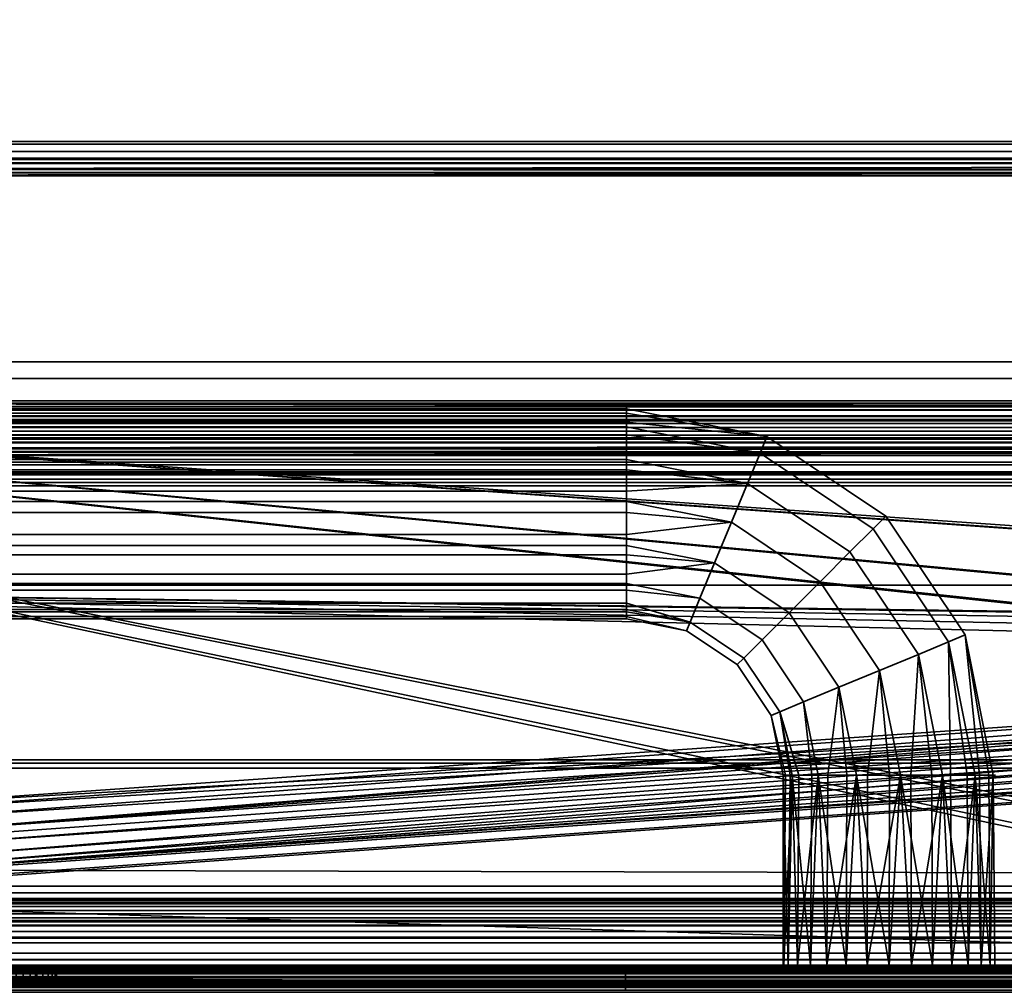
# Model space of a CAD drawing. Header units: millimetres. Extents: x -503 to 6703, y -110 to 249.
# Tile 420 of 656: x 1238 to 1326, y 15 to 102. Entities that reach past the tile are written whole.
import ezdxf

# ---------------------------------------------------------------- set-up
doc = ezdxf.new("R2010")
doc.units = ezdxf.units.MM
doc.layers.add('151', color=7, linetype='Continuous', true_color=0xffffff)

# ---------------------------------------------------------------- blocks, each defined once
blk = doc.blocks.new('UG_SURFACE_002')
at = {"layer": '151', "color": 252, "linetype": 'Continuous', "lineweight": 35}
for points in [[(2052.5, -9.3, 2212.25), (2052.5, 230.4, 2212.25), (947.5, 230.4, 2212.25), (947.5, -9.3, 2212.25)], [(1097.5, -9.3, 2062.25), (1097.5, 230.4, 2062.25), (1902.5, 230.4, 2062.25), (1902.5, -9.3, 2062.25)]]:
    blk.add_3dface(points, dxfattribs=at)
blk = doc.blocks.new('UG_SURFACE_113')
at = {"layer": '151', "color": 35, "linetype": 'Continuous', "lineweight": 35}
for points in [[(1292.5, 66.792, 1102.025), (1292.5, 66.393, 1101.128), (1219.5, 66.393, 1101.128), (1219.5, 66.792, 1102.025)], [(1292.5, 66.792, 1105.975), (1292.5, 66.792, 1104.993), (1219.5, 66.792, 1104.993), (1219.5, 66.792, 1105.975)], [(1219.5, 66.792, 1105.975), (1219.5, 65.585, 1108.687), (1292.5, 65.585, 1108.687), (1292.5, 66.792, 1105.975)], [(1219.5, 66.792, 1102.025), (1219.5, 66.792, 1104.993), (1292.5, 66.792, 1104.993), (1292.5, 66.792, 1102.025)], [(1219.5, 65.186, 1098.416), (1219.5, 66.393, 1101.128), (1292.5, 66.393, 1101.128), (1292.5, 65.186, 1098.416)], [(1305.049, 64.296, 1105.975), (1292.5, 66.792, 1105.975), (1292.5, 65.585, 1108.687)], [(1305.049, 64.296, 1105.975), (1305.049, 64.296, 1102.025), (1292.5, 66.792, 1102.025), (1292.5, 66.792, 1104.993)], [(1292.5, 66.393, 1101.128), (1292.5, 66.792, 1102.025), (1305.049, 64.296, 1102.025)], [(1292.5, 66.792, 1104.993), (1292.5, 66.792, 1105.975), (1305.049, 64.296, 1105.975)], [(1305.049, 64.296, 1102.025), (1304.434, 62.812, 1098.416), (1292.5, 65.186, 1098.416), (1292.5, 66.393, 1101.128)], [(1292.5, 65.186, 1109.584), (1292.5, 65.585, 1108.687), (1219.5, 65.585, 1108.687), (1219.5, 65.186, 1109.584)], [(1292.5, 65.585, 1108.687), (1292.5, 65.186, 1109.584), (1304.434, 62.812, 1109.584), (1305.049, 64.296, 1105.975)], [(1292.5, 65.186, 1098.416), (1292.5, 64.456, 1097.759), (1219.5, 64.456, 1097.759), (1219.5, 65.186, 1098.416)], [(1219.5, 65.186, 1109.584), (1219.5, 62.98, 1111.57), (1292.5, 62.98, 1111.57), (1292.5, 65.186, 1109.584)], [(1219.5, 62.25, 1095.773), (1219.5, 64.456, 1097.759), (1292.5, 64.456, 1097.759), (1292.5, 62.25, 1095.773)], [(1304.434, 62.812, 1109.584), (1292.5, 65.186, 1109.584), (1292.5, 62.98, 1111.57)], [(1292.5, 64.456, 1097.759), (1292.5, 65.186, 1098.416), (1304.434, 62.812, 1098.416)], [(1304.434, 62.812, 1098.416), (1303.311, 60.1, 1095.773), (1292.5, 62.25, 1095.773), (1292.5, 64.456, 1097.759)], [(1314.552, 56.052, 1098.416), (1304.434, 62.812, 1098.416), (1305.049, 64.296, 1102.025), (1315.688, 57.188, 1102.025)], [(1315.688, 57.188, 1105.975), (1305.049, 64.296, 1105.975), (1304.434, 62.812, 1109.584), (1314.552, 56.052, 1109.584)], [(1315.688, 57.188, 1102.025), (1305.049, 64.296, 1102.025), (1305.049, 64.296, 1105.975), (1315.688, 57.188, 1105.975)], [(1292.5, 62.25, 1112.227), (1292.5, 62.98, 1111.57), (1219.5, 62.98, 1111.57), (1219.5, 62.25, 1112.227)], [(1292.5, 62.98, 1111.57), (1292.5, 62.25, 1112.227), (1303.311, 60.1, 1112.227), (1304.434, 62.812, 1109.584)], [(1312.476, 53.976, 1095.773), (1303.311, 60.1, 1095.773), (1304.434, 62.812, 1098.416), (1314.552, 56.052, 1098.416)], [(1314.552, 56.052, 1109.584), (1304.434, 62.812, 1109.584), (1303.311, 60.1, 1112.227), (1312.476, 53.976, 1112.227)], [(1292.5, 62.25, 1095.773), (1292.5, 61.316, 1095.469), (1219.5, 61.316, 1095.469), (1219.5, 62.25, 1095.773)], [(1219.5, 62.25, 1112.227), (1219.5, 59.427, 1113.145), (1292.5, 59.427, 1113.145), (1292.5, 62.25, 1112.227)], [(1303.311, 60.1, 1112.227), (1292.5, 62.25, 1112.227), (1292.5, 59.427, 1113.145)], [(1292.5, 61.316, 1095.469), (1292.5, 62.25, 1095.773), (1303.311, 60.1, 1095.773)], [(1219.5, 58.493, 1094.552), (1219.5, 61.316, 1095.469), (1292.5, 61.316, 1095.469), (1292.5, 58.493, 1094.552)], [(1303.311, 60.1, 1095.773), (1301.873, 56.629, 1094.552), (1292.5, 58.493, 1094.552), (1292.5, 61.316, 1095.469)], [(1292.5, 59.427, 1113.145), (1292.5, 58.493, 1113.448), (1301.873, 56.629, 1113.448), (1303.311, 60.1, 1112.227)], [(1309.819, 51.319, 1094.552), (1301.873, 56.629, 1094.552), (1303.311, 60.1, 1095.773), (1312.476, 53.976, 1095.773)], [(1312.476, 53.976, 1112.227), (1303.311, 60.1, 1112.227), (1301.873, 56.629, 1113.448), (1309.819, 51.319, 1113.448)], [(1292.5, 58.493, 1113.448), (1292.5, 59.427, 1113.145), (1219.5, 59.427, 1113.145), (1219.5, 58.493, 1113.448)], [(1292.5, 58.493, 1094.552), (1292.5, 57.516, 1094.655), (1219.5, 57.516, 1094.655), (1219.5, 58.493, 1094.552)], [(1219.5, 58.493, 1113.448), (1219.5, 55.541, 1113.138), (1292.5, 55.541, 1113.138), (1292.5, 58.493, 1113.448)], [(1301.873, 56.629, 1113.448), (1292.5, 58.493, 1113.448), (1292.5, 55.541, 1113.138)], [(1292.5, 57.516, 1094.655), (1292.5, 58.493, 1094.552), (1301.873, 56.629, 1094.552)], [(1219.5, 54.564, 1094.965), (1219.5, 57.516, 1094.655), (1292.5, 57.516, 1094.655), (1292.5, 54.564, 1094.965)], [(1301.873, 56.629, 1094.552), (1300.37, 52.999, 1094.965), (1292.5, 54.564, 1094.965), (1292.5, 57.516, 1094.655)], [(1292.5, 55.541, 1113.138), (1292.5, 54.564, 1113.035), (1300.37, 52.999, 1113.035), (1301.873, 56.629, 1113.448)], [(1307.041, 48.541, 1094.965), (1300.37, 52.999, 1094.965), (1301.873, 56.629, 1094.552), (1309.819, 51.319, 1094.552)], [(1309.819, 51.319, 1113.448), (1301.873, 56.629, 1113.448), (1300.37, 52.999, 1113.035), (1307.041, 48.541, 1113.035)], [(1321.312, 45.934, 1098.416), (1314.552, 56.052, 1098.416), (1315.688, 57.188, 1102.025), (1322.796, 46.549, 1102.025)], [(1322.796, 46.549, 1105.975), (1315.688, 57.188, 1105.975), (1314.552, 56.052, 1109.584), (1321.312, 45.934, 1109.584)], [(1322.796, 46.549, 1102.025), (1315.688, 57.188, 1102.025), (1315.688, 57.188, 1105.975), (1322.796, 46.549, 1105.975)], [(1292.5, 54.564, 1113.035), (1292.5, 55.541, 1113.138), (1219.5, 55.541, 1113.138), (1219.5, 54.564, 1113.035)], [(1318.6, 44.811, 1095.773), (1312.476, 53.976, 1095.773), (1314.552, 56.052, 1098.416), (1321.312, 45.934, 1098.416)], [(1321.312, 45.934, 1109.584), (1314.552, 56.052, 1109.584), (1312.476, 53.976, 1112.227), (1318.6, 44.811, 1112.227)], [(1219.5, 54.564, 1113.035), (1219.5, 51.994, 1111.551), (1292.5, 51.994, 1111.551), (1292.5, 54.564, 1113.035)], [(1292.5, 54.564, 1094.965), (1292.5, 53.714, 1095.456), (1219.5, 53.714, 1095.456), (1219.5, 54.564, 1094.965)], [(1300.37, 52.999, 1113.035), (1292.5, 54.564, 1113.035), (1292.5, 51.994, 1111.551)], [(1292.5, 53.714, 1095.456), (1292.5, 54.564, 1094.965), (1300.37, 52.999, 1094.965)], [(1315.129, 43.373, 1094.552), (1309.819, 51.319, 1094.552), (1312.476, 53.976, 1095.773), (1318.6, 44.811, 1095.773)], [(1318.6, 44.811, 1112.227), (1312.476, 53.976, 1112.227), (1309.819, 51.319, 1113.448), (1315.129, 43.373, 1113.448)], [(1219.5, 51.143, 1096.94), (1219.5, 53.714, 1095.456), (1292.5, 53.714, 1095.456), (1292.5, 51.143, 1096.94)], [(1300.37, 52.999, 1094.965), (1299.06, 49.838, 1096.94), (1292.5, 51.143, 1096.94), (1292.5, 53.714, 1095.456)], [(1292.5, 51.994, 1111.551), (1292.5, 51.143, 1111.06), (1299.06, 49.838, 1111.06), (1300.37, 52.999, 1113.035)], [(1304.622, 46.122, 1096.94), (1299.06, 49.838, 1096.94), (1300.37, 52.999, 1094.965), (1307.041, 48.541, 1094.965)], [(1307.041, 48.541, 1113.035), (1300.37, 52.999, 1113.035), (1299.06, 49.838, 1111.06), (1304.622, 46.122, 1111.06)], [(1292.5, 51.143, 1111.06), (1292.5, 51.994, 1111.551), (1219.5, 51.994, 1111.551), (1219.5, 51.143, 1111.06)], [(1219.5, 51.143, 1111.06), (1219.5, 49.399, 1108.659), (1292.5, 49.399, 1108.659), (1292.5, 51.143, 1111.06)], [(1292.5, 51.143, 1096.94), (1292.5, 50.566, 1097.735), (1219.5, 50.566, 1097.735), (1219.5, 51.143, 1096.94)], [(1298.172, 47.693, 1107.864), (1299.06, 49.838, 1111.06), (1292.5, 51.143, 1111.06), (1292.5, 49.399, 1108.659)], [(1292.5, 50.566, 1097.735), (1292.5, 51.143, 1096.94), (1299.06, 49.838, 1096.94)], [(1311.499, 41.87, 1094.965), (1307.041, 48.541, 1094.965), (1309.819, 51.319, 1094.552), (1315.129, 43.373, 1094.552)], [(1315.129, 43.373, 1113.448), (1309.819, 51.319, 1113.448), (1307.041, 48.541, 1113.035), (1311.499, 41.87, 1113.035)], [(1219.5, 48.821, 1100.136), (1219.5, 50.566, 1097.735), (1292.5, 50.566, 1097.735), (1292.5, 48.821, 1100.136)], [(1299.06, 49.838, 1096.94), (1298.172, 47.693, 1100.136), (1292.5, 48.821, 1100.136), (1292.5, 50.566, 1097.735)], [(1292.5, 48.821, 1107.864), (1292.5, 49.399, 1108.659), (1219.5, 49.399, 1108.659), (1219.5, 48.821, 1107.864)], [(1292.5, 49.399, 1108.659), (1292.5, 48.821, 1107.864), (1298.172, 47.693, 1107.864)], [(1302.98, 44.48, 1100.136), (1298.172, 47.693, 1100.136), (1299.06, 49.838, 1096.94), (1304.622, 46.122, 1096.94)], [(1304.622, 46.122, 1111.06), (1299.06, 49.838, 1111.06), (1298.172, 47.693, 1107.864), (1302.98, 44.48, 1107.864)], [(1292.5, 48.821, 1100.136), (1292.5, 48.617, 1101.097), (1219.5, 48.617, 1101.097), (1219.5, 48.821, 1100.136)], [(1219.5, 48.821, 1107.864), (1219.5, 48.204, 1104.961), (1292.5, 48.204, 1104.961), (1292.5, 48.821, 1107.864)], [(1219.5, 48, 1104), (1219.5, 48.617, 1101.097), (1292.5, 48.617, 1101.097), (1292.5, 48, 1104)], [(1297.858, 46.934, 1104), (1298.172, 47.693, 1107.864), (1292.5, 48.821, 1107.864), (1292.5, 48.204, 1104.961)], [(1292.5, 48.617, 1101.097), (1292.5, 48.821, 1100.136), (1298.172, 47.693, 1100.136)], [(1298.172, 47.693, 1100.136), (1297.858, 46.934, 1104), (1292.5, 48, 1104), (1292.5, 48.617, 1101.097)], [(1308.338, 40.56, 1096.94), (1304.622, 46.122, 1096.94), (1307.041, 48.541, 1094.965), (1311.499, 41.87, 1094.965)], [(1311.499, 41.87, 1113.035), (1307.041, 48.541, 1113.035), (1304.622, 46.122, 1111.06), (1308.338, 40.56, 1111.06)], [(1292.5, 48, 1104), (1292.5, 48.204, 1104.961), (1219.5, 48.204, 1104.961), (1219.5, 48, 1104)], [(1292.5, 48.204, 1104.961), (1292.5, 48, 1104), (1297.858, 46.934, 1104)], [(1302.4, 43.899, 1104), (1297.858, 46.934, 1104), (1298.172, 47.693, 1100.136), (1302.98, 44.48, 1100.136)], [(1302.98, 44.48, 1107.864), (1298.172, 47.693, 1107.864), (1297.858, 46.934, 1104), (1302.4, 43.899, 1104)], [(1306.193, 39.672, 1100.136), (1302.98, 44.48, 1100.136), (1304.622, 46.122, 1096.94), (1308.338, 40.56, 1096.94)], [(1308.338, 40.56, 1111.06), (1304.622, 46.122, 1111.06), (1302.98, 44.48, 1107.864), (1306.193, 39.672, 1107.864)], [(1321.312, 45.934, 1109.584), (1318.6, 44.811, 1112.227), (1320.75, 34, 1112.227), (1321.48, 34, 1111.57)], [(1322.956, 34, 1097.759), (1320.75, 34, 1095.773), (1318.6, 44.811, 1095.773), (1321.312, 45.934, 1098.416)], [(1322.796, 46.549, 1105.975), (1321.312, 45.934, 1109.584), (1323.686, 34, 1109.584), (1324.085, 34, 1108.687)], [(1324.893, 34, 1101.128), (1323.686, 34, 1098.416), (1321.312, 45.934, 1098.416), (1322.796, 46.549, 1102.025)], [(1321.312, 45.934, 1098.416), (1323.686, 34, 1098.416), (1322.956, 34, 1097.759)], [(1321.48, 34, 1111.57), (1323.686, 34, 1109.584), (1321.312, 45.934, 1109.584)], [(1322.796, 46.549, 1105.975), (1325.292, 34, 1105.975), (1325.292, 34, 1104.993)], [(1322.796, 46.549, 1102.025), (1325.292, 34, 1102.025), (1324.893, 34, 1101.128)], [(1325.292, 34, 1104.993), (1325.292, 34, 1102.025), (1322.796, 46.549, 1102.025), (1322.796, 46.549, 1105.975)], [(1324.085, 34, 1108.687), (1325.292, 34, 1105.975), (1322.796, 46.549, 1105.975)], [(1305.434, 39.358, 1104), (1302.4, 43.899, 1104), (1302.98, 44.48, 1100.136), (1306.193, 39.672, 1100.136)], [(1306.193, 39.672, 1107.864), (1302.98, 44.48, 1107.864), (1302.4, 43.899, 1104), (1305.434, 39.358, 1104)], [(1318.6, 44.811, 1112.227), (1315.129, 43.373, 1113.448), (1316.993, 34, 1113.448), (1317.927, 34, 1113.145)], [(1319.816, 34, 1095.469), (1316.993, 34, 1094.552), (1315.129, 43.373, 1094.552), (1318.6, 44.811, 1095.773)], [(1317.927, 34, 1113.145), (1320.75, 34, 1112.227), (1318.6, 44.811, 1112.227)], [(1318.6, 44.811, 1095.773), (1320.75, 34, 1095.773), (1319.816, 34, 1095.469)], [(1315.129, 43.373, 1113.448), (1311.499, 41.87, 1113.035), (1313.064, 34, 1113.035), (1314.041, 34, 1113.138)], [(1316.016, 34, 1094.655), (1313.064, 34, 1094.965), (1311.499, 41.87, 1094.965), (1315.129, 43.373, 1094.552)], [(1314.041, 34, 1113.138), (1316.993, 34, 1113.448), (1315.129, 43.373, 1113.448)], [(1315.129, 43.373, 1094.552), (1316.993, 34, 1094.552), (1316.016, 34, 1094.655)], [(1311.499, 41.87, 1113.035), (1308.338, 40.56, 1111.06), (1309.643, 34, 1111.06), (1310.494, 34, 1111.551)], [(1312.214, 34, 1095.456), (1309.643, 34, 1096.94), (1308.338, 40.56, 1096.94), (1311.499, 41.87, 1094.965)], [(1310.494, 34, 1111.551), (1313.064, 34, 1113.035), (1311.499, 41.87, 1113.035)], [(1311.499, 41.87, 1094.965), (1313.064, 34, 1094.965), (1312.214, 34, 1095.456)], [(1309.066, 34, 1097.735), (1307.321, 34, 1100.136), (1306.193, 39.672, 1100.136), (1308.338, 40.56, 1096.94)], [(1307.899, 34, 1108.659), (1309.643, 34, 1111.06), (1308.338, 40.56, 1111.06), (1306.193, 39.672, 1107.864)], [(1308.338, 40.56, 1096.94), (1309.643, 34, 1096.94), (1309.066, 34, 1097.735)], [(1307.117, 34, 1101.097), (1306.5, 34, 1104), (1305.434, 39.358, 1104), (1306.193, 39.672, 1100.136)], [(1306.704, 34, 1104.961), (1307.321, 34, 1107.864), (1306.193, 39.672, 1107.864), (1305.434, 39.358, 1104)], [(1306.193, 39.672, 1107.864), (1307.321, 34, 1107.864), (1307.899, 34, 1108.659)], [(1306.193, 39.672, 1100.136), (1307.321, 34, 1100.136), (1307.117, 34, 1101.097)], [(1305.434, 39.358, 1104), (1306.5, 34, 1104), (1306.704, 34, 1104.961)], [(1306.965, 17, 1101.064), (1306.5, 17, 1104), (1306.5, 34, 1104)], [(1306.552, 17, 1104.993), (1306.704, 34, 1104.961), (1306.5, 34, 1104)], [(1306.5, 34, 1104), (1306.5, 17, 1104), (1306.552, 17, 1104.993)], [(1306.5, 34, 1104), (1307.117, 34, 1101.097), (1306.965, 17, 1101.064)], [(1306.552, 17, 1104.993), (1307.773, 17, 1108.75), (1307.321, 34, 1107.864)], [(1307.321, 34, 1107.864), (1306.704, 34, 1104.961), (1306.552, 17, 1104.993)], [(1308.94, 17, 1097.643), (1306.965, 17, 1101.064), (1307.321, 34, 1100.136)], [(1306.965, 17, 1101.064), (1307.117, 34, 1101.097), (1307.321, 34, 1100.136)], [(1307.773, 17, 1108.75), (1307.899, 34, 1108.659), (1307.321, 34, 1107.864)], [(1307.321, 34, 1100.136), (1309.066, 34, 1097.735), (1308.94, 17, 1097.643)], [(1307.773, 17, 1108.75), (1310.416, 17, 1111.686), (1309.643, 34, 1111.06)], [(1309.643, 34, 1111.06), (1307.899, 34, 1108.659), (1307.773, 17, 1108.75)], [(1312.136, 17, 1095.321), (1308.94, 17, 1097.643), (1309.643, 34, 1096.94)], [(1308.94, 17, 1097.643), (1309.066, 34, 1097.735), (1309.643, 34, 1096.94)], [(1310.416, 17, 1111.686), (1310.494, 34, 1111.551), (1309.643, 34, 1111.06)], [(1309.643, 34, 1096.94), (1312.214, 34, 1095.456), (1312.136, 17, 1095.321)], [(1310.416, 17, 1111.686), (1314.025, 17, 1113.292), (1313.064, 34, 1113.035)], [(1313.064, 34, 1113.035), (1310.494, 34, 1111.551), (1310.416, 17, 1111.686)], [(1316, 17, 1094.5), (1312.136, 17, 1095.321), (1313.064, 34, 1094.965)], [(1312.136, 17, 1095.321), (1312.214, 34, 1095.456), (1313.064, 34, 1094.965)], [(1314.025, 17, 1113.292), (1314.041, 34, 1113.138), (1313.064, 34, 1113.035)], [(1313.064, 34, 1094.965), (1316.016, 34, 1094.655), (1316, 17, 1094.5)], [(1314.025, 17, 1113.292), (1317.975, 17, 1113.292), (1316.993, 34, 1113.448)], [(1316.993, 34, 1113.448), (1314.041, 34, 1113.138), (1314.025, 17, 1113.292)], [(1319.864, 17, 1095.321), (1316, 17, 1094.5), (1316.993, 34, 1094.552)], [(1316, 17, 1094.5), (1316.016, 34, 1094.655), (1316.993, 34, 1094.552)], [(1317.975, 17, 1113.292), (1317.927, 34, 1113.145), (1316.993, 34, 1113.448)], [(1316.993, 34, 1094.552), (1319.816, 34, 1095.469), (1319.864, 17, 1095.321)], [(1320.75, 34, 1112.227), (1317.927, 34, 1113.145), (1317.975, 17, 1113.292)], [(1317.975, 17, 1113.292), (1321.584, 17, 1111.686), (1320.75, 34, 1112.227)], [(1319.864, 17, 1095.321), (1319.816, 34, 1095.469), (1320.75, 34, 1095.773)], [(1323.06, 17, 1097.643), (1319.864, 17, 1095.321), (1320.75, 34, 1095.773)], [(1321.584, 17, 1111.686), (1321.48, 34, 1111.57), (1320.75, 34, 1112.227)], [(1320.75, 34, 1095.773), (1322.956, 34, 1097.759), (1323.06, 17, 1097.643)], [(1323.686, 34, 1109.584), (1321.48, 34, 1111.57), (1321.584, 17, 1111.686)], [(1321.584, 17, 1111.686), (1324.227, 17, 1108.75), (1323.686, 34, 1109.584)], [(1323.06, 17, 1097.643), (1322.956, 34, 1097.759), (1323.686, 34, 1098.416)], [(1325.035, 17, 1101.064), (1323.06, 17, 1097.643), (1323.686, 34, 1098.416)], [(1324.227, 17, 1108.75), (1324.085, 34, 1108.687), (1323.686, 34, 1109.584)], [(1323.686, 34, 1098.416), (1324.893, 34, 1101.128), (1325.035, 17, 1101.064)], [(1325.292, 34, 1105.975), (1324.085, 34, 1108.687), (1324.227, 17, 1108.75)], [(1324.227, 17, 1108.75), (1325.448, 17, 1104.993), (1325.292, 34, 1105.975)], [(1325.035, 17, 1101.064), (1324.893, 34, 1101.128), (1325.292, 34, 1102.025)], [(1325.448, 17, 1104.993), (1325.035, 17, 1101.064), (1325.292, 34, 1102.025)], [(1325.448, 17, 1104.993), (1325.292, 34, 1104.993), (1325.292, 34, 1105.975)], [(1325.292, 34, 1102.025), (1325.292, 34, 1104.993), (1325.448, 17, 1104.993)], [(1306.552, 17, 1104.993), (1306.5, 17, 1104), (1306.965, 17, 1101.064), (1316, 17, 1104)], [(1310.416, 17, 1111.686), (1307.773, 17, 1108.75), (1306.552, 17, 1104.993), (1316, 17, 1104)], [(1316, 17, 1104), (1306.965, 17, 1101.064), (1308.94, 17, 1097.643), (1312.136, 17, 1095.321)], [(1317.975, 17, 1113.292), (1314.025, 17, 1113.292), (1310.416, 17, 1111.686), (1316, 17, 1104)], [(1312.136, 17, 1095.321), (1316, 17, 1094.5), (1319.864, 17, 1095.321), (1316, 17, 1104)], [(1319.864, 17, 1095.321), (1323.06, 17, 1097.643), (1325.035, 17, 1101.064), (1316, 17, 1104)], [(1325.035, 17, 1101.064), (1325.448, 17, 1104.993), (1324.227, 17, 1108.75), (1316, 17, 1104)], [(1324.227, 17, 1108.75), (1321.584, 17, 1111.686), (1317.975, 17, 1113.292), (1316, 17, 1104)]]:
    blk.add_3dface(points, dxfattribs=at)
blk = doc.blocks.new('UG_SURFACE_169')
at = {"layer": '151', "color": 7, "linetype": 'Continuous', "lineweight": 35}
for points in [[(1846.65, 11.15, 2003.9), (1846.65, 229.15, 2003.9), (1153.35, 229.15, 2003.9), (1153.35, 11.15, 2003.9)], [(1153.5, 11.15, 2003.75), (1153.5, 229.15, 2003.75), (1846.5, 229.15, 2003.75), (1846.5, 11.15, 2003.75)]]:
    blk.add_3dface(points, dxfattribs=at)
blk = doc.blocks.new('UG_SURFACE_170')
at = {"layer": '151', "color": 41, "linetype": 'Continuous', "lineweight": 35}
for points in [[(1131.35, 67.5, 2025.9), (1868.65, 67.5, 2025.9), (1868.65, 229.15, 2025.9), (1131.35, 229.15, 2025.9)], [(1846.65, 229.15, 2003.9), (1846.65, 11.15, 2003.9), (1153.35, 11.15, 2003.9), (1153.35, 229.15, 2003.9)], [(1863.5, 71, 2020.75), (1863.5, 67.5, 2020.75), (1136.5, 67.5, 2020.75), (1136.5, 71, 2020.75)], [(1860.5, 71, 2017.75), (1863.5, 71, 2020.75), (1136.5, 71, 2020.75), (1139.5, 71, 2017.75)], [(1860.5, 19, 2017.75), (1860.5, 71, 2017.75), (1139.5, 71, 2017.75), (1139.5, 19, 2017.75)], [(1863.5, 67.5, 2020.75), (1868.65, 67.5, 2025.9), (1131.35, 67.5, 2025.9), (1136.5, 67.5, 2020.75)], [(1851, 19.5, 2008.25), (1853.5, 19.5, 2010.75), (1146.5, 19.5, 2010.75), (1149, 19.5, 2008.25)], [(1853.5, 19.5, 2010.75), (1853.5, 17.5, 2010.75), (1146.5, 17.5, 2010.75), (1146.5, 19.5, 2010.75)], [(1851, 19.5, 2008.25), (1149, 19.5, 2008.25), (1149, 11.15, 2008.25), (1851, 11.15, 2008.25)], [(1859, 17.5, 2016.25), (1860.5, 19, 2017.75), (1139.5, 19, 2017.75), (1141, 17.5, 2016.25)], [(1853.5, 17.5, 2010.75), (1859, 17.5, 2016.25), (1141, 17.5, 2016.25), (1146.5, 17.5, 2010.75)]]:
    blk.add_3dface(points, dxfattribs=at)
blk = doc.blocks.new('UG_SURFACE_186')
at = {"layer": '151', "color": 252, "linetype": 'Continuous', "lineweight": 35}
for points in [[(1107, 89.2, 2050.25), (1893, 89.2, 2050.25), (1893, 90.7, 2050.25), (1107, 90.7, 2050.25)], [(1123.92, 90.7, 2033.33), (1107, 90.7, 2050.25), (1893, 90.7, 2050.25), (1876.08, 90.7, 2033.33)], [(1874.901, 90.466, 2032.151), (1125.099, 90.466, 2032.151), (1123.92, 90.7, 2033.33), (1876.08, 90.7, 2033.33)], [(1873.902, 89.798, 2031.152), (1126.098, 89.798, 2031.152), (1125.099, 90.466, 2032.151), (1874.901, 90.466, 2032.151)], [(1123.92, 89.2, 2033.33), (1876.08, 89.2, 2033.33), (1893, 89.2, 2050.25), (1107, 89.2, 2050.25)], [(1876.08, 89.2, 2033.33), (1123.92, 89.2, 2033.33), (1124.525, 89.08, 2032.725), (1875.475, 89.08, 2032.725)], [(1875.475, 89.08, 2032.725), (1124.525, 89.08, 2032.725), (1125.037, 88.737, 2032.213), (1874.963, 88.737, 2032.213)], [(1873.235, 88.799, 2030.484), (1126.765, 88.799, 2030.484), (1126.098, 89.798, 2031.152), (1873.902, 89.798, 2031.152)], [(1874.963, 88.737, 2032.213), (1125.037, 88.737, 2032.213), (1125.38, 88.225, 2031.87), (1874.62, 88.225, 2031.87)], [(1874.53, 87.928, 2031.78), (1125.38, 88.225, 2031.87), (1125.47, 87.928, 2031.78)], [(1874.53, 87.928, 2031.78), (1874.62, 88.225, 2031.87), (1125.38, 88.225, 2031.87)], [(1126.941, 88.221, 2030.309), (1126.765, 88.799, 2030.484), (1873.235, 88.799, 2030.484)], [(1126.941, 88.221, 2030.309), (1873.235, 88.799, 2030.484), (1873.059, 88.221, 2030.309)], [(1873.059, 88.221, 2030.309), (1127, 87.62, 2030.25), (1126.941, 88.221, 2030.309)], [(1873.059, 88.221, 2030.309), (1873, 87.62, 2030.25), (1127, 87.62, 2030.25)], [(1125.47, 87.928, 2031.78), (1874.5, 87.62, 2031.75), (1874.53, 87.928, 2031.78)], [(1125.47, 87.928, 2031.78), (1125.5, 87.62, 2031.75), (1874.5, 87.62, 2031.75)], [(1125.5, 67.28, 2031.75), (1874.5, 67.28, 2031.75), (1874.5, 87.62, 2031.75), (1125.5, 87.62, 2031.75)], [(1127, 67.28, 2030.25), (1127, 87.62, 2030.25), (1873, 87.62, 2030.25), (1873, 67.28, 2030.25)], [(1874.441, 66.679, 2031.691), (1125.5, 67.28, 2031.75), (1125.559, 66.679, 2031.691)], [(1874.441, 66.679, 2031.691), (1874.5, 67.28, 2031.75), (1125.5, 67.28, 2031.75)], [(1127.03, 66.972, 2030.22), (1127, 67.28, 2030.25), (1873, 67.28, 2030.25)], [(1127.03, 66.972, 2030.22), (1873, 67.28, 2030.25), (1872.97, 66.972, 2030.22)], [(1872.97, 66.972, 2030.22), (1872.88, 66.675, 2030.13), (1127.12, 66.675, 2030.13), (1127.03, 66.972, 2030.22)], [(1125.559, 66.679, 2031.691), (1125.734, 66.101, 2031.516), (1874.266, 66.101, 2031.516), (1874.441, 66.679, 2031.691)], [(1874.266, 66.101, 2031.516), (1125.734, 66.101, 2031.516), (1126.402, 65.102, 2030.848), (1873.598, 65.102, 2030.848)], [(1872.537, 66.163, 2029.787), (1127.463, 66.163, 2029.787), (1127.12, 66.675, 2030.13), (1872.88, 66.675, 2030.13)], [(1872.025, 65.82, 2029.275), (1127.975, 65.82, 2029.275), (1127.463, 66.163, 2029.787), (1872.537, 66.163, 2029.787)], [(1871.42, 65.7, 2028.67), (1128.58, 65.7, 2028.67), (1127.975, 65.82, 2029.275), (1872.025, 65.82, 2029.275)], [(1133.92, 65.7, 2023.33), (1128.58, 65.7, 2028.67), (1871.42, 65.7, 2028.67), (1866.08, 65.7, 2023.33)], [(1864.901, 65.466, 2022.151), (1135.099, 65.466, 2022.151), (1133.92, 65.7, 2023.33), (1866.08, 65.7, 2023.33)], [(1863.902, 64.798, 2021.152), (1136.098, 64.798, 2021.152), (1135.099, 65.466, 2022.151), (1864.901, 65.466, 2022.151)], [(1873.598, 65.102, 2030.848), (1126.402, 65.102, 2030.848), (1127.401, 64.434, 2029.849), (1872.599, 64.434, 2029.849)], [(1872.599, 64.434, 2029.849), (1127.401, 64.434, 2029.849), (1128.58, 64.2, 2028.67), (1871.42, 64.2, 2028.67)], [(1863.234, 63.799, 2020.484), (1136.766, 63.799, 2020.484), (1136.098, 64.798, 2021.152), (1863.902, 64.798, 2021.152)], [(1133.92, 64.2, 2023.33), (1866.08, 64.2, 2023.33), (1871.42, 64.2, 2028.67), (1128.58, 64.2, 2028.67)], [(1866.08, 64.2, 2023.33), (1133.92, 64.2, 2023.33), (1134.525, 64.08, 2022.725), (1865.475, 64.08, 2022.725)], [(1865.475, 64.08, 2022.725), (1134.525, 64.08, 2022.725), (1135.037, 63.737, 2022.213), (1864.963, 63.737, 2022.213)], [(1864.963, 63.737, 2022.213), (1135.037, 63.737, 2022.213), (1135.38, 63.225, 2021.87), (1864.62, 63.225, 2021.87)], [(1136.941, 63.221, 2020.309), (1136.766, 63.799, 2020.484), (1863.234, 63.799, 2020.484)], [(1136.941, 63.221, 2020.309), (1863.234, 63.799, 2020.484), (1863.059, 63.221, 2020.309)], [(1864.53, 62.928, 2021.78), (1135.38, 63.225, 2021.87), (1135.47, 62.928, 2021.78)], [(1864.53, 62.928, 2021.78), (1864.62, 63.225, 2021.87), (1135.38, 63.225, 2021.87)], [(1135.47, 62.928, 2021.78), (1864.5, 62.62, 2021.75), (1864.53, 62.928, 2021.78)], [(1135.47, 62.928, 2021.78), (1135.5, 62.62, 2021.75), (1864.5, 62.62, 2021.75)], [(1135.5, -26.22, 2021.75), (1864.5, -26.22, 2021.75), (1864.5, 62.62, 2021.75), (1135.5, 62.62, 2021.75)], [(1863.059, 63.221, 2020.309), (1137, 62.62, 2020.25), (1136.941, 63.221, 2020.309)], [(1863.059, 63.221, 2020.309), (1863, 62.62, 2020.25), (1137, 62.62, 2020.25)], [(1137, -26.22, 2020.25), (1137, 62.62, 2020.25), (1863, 62.62, 2020.25), (1863, -26.22, 2020.25)]]:
    blk.add_3dface(points, dxfattribs=at)
blk = doc.blocks.new('UG_SURFACE_197')
at = {"layer": '151', "color": 252, "linetype": 'Continuous', "lineweight": 35}
for points in [[(1846, 62.014, -9.005), (1846, 61.014, -9.005), (1154, 61.014, -9.005), (1154, 62.014, -9.005)], [(1846, 62.014, -9.005), (1154, 62.014, -9.005), (1154, 62.014, -2.914), (1846, 62.014, -2.914)], [(1154, 61.785, -1.851), (1846, 61.785, -1.851), (1846, 62.014, -2.914), (1154, 62.014, -2.914)], [(1154, 61.138, -0.977), (1846, 61.138, -0.977), (1846, 61.785, -1.851), (1154, 61.785, -1.851)], [(1154, 60.189, -0.447), (1846, 60.189, -0.447), (1846, 61.138, -0.977), (1154, 61.138, -0.977)], [(1846, 61.014, -9.005), (1846, 61.014, -2.914), (1154, 61.014, -2.914), (1154, 61.014, -9.005)], [(1154, 61.014, -2.914), (1846, 61.014, -2.914), (1846, 60.874, -2.263), (1154, 60.874, -2.263)], [(1154, 60.874, -2.263), (1846, 60.874, -2.263), (1846, 60.478, -1.727), (1154, 60.478, -1.727)], [(1154, 60.478, -1.727), (1846, 60.478, -1.727), (1846, 59.896, -1.403), (1154, 59.896, -1.403)], [(1846, 60.189, -0.447), (1154, 60.189, -0.447), (1154, 35.383, 7.137), (1846, 35.383, 7.137)], [(1846, 59.896, -1.403), (1846, 35.091, 6.181), (1154, 35.091, 6.181), (1154, 59.896, -1.403)], [(1154, 34.629, 7.25), (1846, 34.629, 7.25), (1846, 35.383, 7.137), (1154, 35.383, 7.137)], [(1154, 35.091, 6.181), (1846, 35.091, 6.181), (1846, 34.629, 6.25), (1154, 34.629, 6.25)], [(1846, 34.629, 7.25), (1154, 34.629, 7.25), (1154, 7.5, 7.25), (1846, 7.5, 7.25)], [(1846, 34.629, 6.25), (1846, 7.5, 6.25), (1154, 7.5, 6.25), (1154, 34.629, 6.25)], [(1154, 16.837, 2.989), (1238.5, 16.991, 2.3), (1237.39, 17, 2.087)], [(1154, 17, -5.17), (1449.376, 17, -3.634), (1450.624, 17, -3.634)], [(1450.624, 17, -3.634), (1759.737, 17, -3.127), (1760.876, 17, -3.634), (1154, 17, -5.17)], [(1154, 17, -5.17), (1237.876, 17, -3.634), (1239.124, 17, -3.634)], [(1760.876, 17, -3.634), (1846, 17, -5.17), (1154, 17, -5.17)], [(1239.124, 17, -3.634), (1447.016, 17, -1.014), (1154, 17, -5.17)], [(1154, 17, -5.17), (1448.237, 17, -3.127), (1449.376, 17, -3.634)], [(1154, 17, -5.17), (1447.016, 17, -1.014), (1447.402, 17, -2.2)], [(1447.402, 17, -2.2), (1448.237, 17, -3.127), (1154, 17, -5.17)], [(1154, 17, -5.17), (1846, 17, -5.17), (1846, 16.804, -6.157), (1154, 16.804, -6.157)], [(1154, 16.837, 2.989), (1292.4, 16.837, 2.989), (1238.5, 16.991, 2.3)], [(1154, 16.369, 3.777), (1292.4, 16.369, 3.777), (1292.4, 16.837, 2.989), (1154, 16.837, 2.989)], [(1154, 16.804, -6.157), (1846, 16.804, -6.157), (1846, 16.244, -6.994), (1154, 16.244, -6.994)], [(1237.39, 17, 2.087), (1238.5, 16.991, 2.3), (1238.5, 15.986, 2.3), (1237.39, 16, 2.087)], [(1239.124, 16, -3.634), (1239.124, 17, -3.634), (1237.876, 17, -3.634), (1237.876, 16, -3.634)], [(1239.61, 17, 2.087), (1238.5, 16.991, 2.3), (1292.4, 16.837, 2.989)], [(1239.61, 16, 2.087), (1238.5, 15.986, 2.3), (1238.5, 16.991, 2.3), (1239.61, 17, 2.087)], [(1240.263, 16, -3.127), (1240.263, 17, -3.127), (1239.124, 17, -3.634), (1239.124, 16, -3.634)], [(1239.124, 17, -3.634), (1240.263, 17, -3.127), (1447.016, 17, -1.014)], [(1292.4, 16.837, 2.989), (1292.4, 17, 2.087), (1239.61, 17, 2.087)], [(1239.61, 17, 2.087), (1239.72, 17, 2.041), (1239.72, 16, 2.041), (1239.61, 16, 2.087)], [(1239.72, 17, 2.041), (1239.61, 17, 2.087), (1292.4, 17, 2.087)], [(1239.72, 16, 2.041), (1239.72, 17, 2.041), (1240.729, 17, 1.307), (1240.729, 16, 1.307)], [(1292.4, 17, 2.087), (1240.729, 17, 1.307), (1239.72, 17, 2.041)], [(1241.098, 16, -2.2), (1241.098, 17, -2.2), (1240.263, 17, -3.127), (1240.263, 16, -3.127)], [(1240.263, 17, -3.127), (1241.098, 17, -2.2), (1447.016, 17, -1.014)], [(1240.729, 16, 1.307), (1240.729, 17, 1.307), (1241.353, 17, 0.227), (1241.353, 16, 0.227)], [(1241.353, 17, 0.227), (1240.729, 17, 1.307), (1292.4, 17, 2.087)], [(1241.484, 16, -1.014), (1241.484, 17, -1.014), (1241.098, 17, -2.2), (1241.098, 16, -2.2)], [(1241.098, 17, -2.2), (1241.484, 17, -1.014), (1447.016, 17, -1.014)], [(1241.353, 16, 0.227), (1241.353, 17, 0.227), (1241.484, 17, -1.014), (1241.484, 16, -1.014)], [(1241.484, 17, -1.014), (1241.353, 17, 0.227), (1292.4, 17, 2.087)], [(1447.016, 17, -1.014), (1241.484, 17, -1.014), (1292.4, 17, 2.087)], [(1292.4, 16.837, 2.989), (1430.8, 16.837, 2.989), (1430.8, 17, 2.087), (1292.4, 17, 2.087)], [(1292.4, 17, 2.087), (1430.8, 17, 2.087), (1447.147, 17, 0.227), (1447.016, 17, -1.014)], [(1292.4, 16.369, 3.777), (1430.8, 16.369, 3.777), (1430.8, 16.837, 2.989), (1292.4, 16.837, 2.989)], [(1154, 15.655, 4.352), (1292.4, 15.655, 4.352), (1292.4, 16.369, 3.777), (1154, 16.369, 3.777)], [(1154, 16.244, -6.994), (1846, 16.244, -6.994), (1846, 15.407, -7.554), (1154, 15.407, -7.554)], [(1237.39, 16, 2.087), (1238.5, 15.986, 2.3), (1154, 15.9, 2.64)], [(1154, 16, -5.17), (1846, 16, -5.17), (1760.876, 16, -3.634), (1450.624, 16, -3.634)], [(1450.624, 16, -3.634), (1449.376, 16, -3.634), (1154, 16, -5.17)], [(1154, 16, -5.17), (1447.016, 16, -1.014), (1239.124, 16, -3.634)], [(1239.124, 16, -3.634), (1237.876, 16, -3.634), (1154, 16, -5.17)], [(1154, 16, -5.17), (1448.237, 16, -3.127), (1447.402, 16, -2.2)], [(1449.376, 16, -3.634), (1448.237, 16, -3.127), (1154, 16, -5.17)], [(1447.402, 16, -2.2), (1447.016, 16, -1.014), (1154, 16, -5.17)], [(1154, 15.88, -5.775), (1846, 15.88, -5.775), (1846, 16, -5.17), (1154, 16, -5.17)], [(1238.5, 15.986, 2.3), (1292.4, 15.9, 2.64), (1154, 15.9, 2.64)], [(1154, 15.9, 2.64), (1292.4, 15.9, 2.64), (1292.4, 15.614, 3.122), (1154, 15.614, 3.122)], [(1154, 15.537, -6.287), (1846, 15.537, -6.287), (1846, 15.88, -5.775), (1154, 15.88, -5.775)], [(1292.4, 15.9, 2.64), (1238.5, 15.986, 2.3), (1239.61, 16, 2.087)], [(1447.016, 16, -1.014), (1240.263, 16, -3.127), (1239.124, 16, -3.634)], [(1239.61, 16, 2.087), (1292.4, 16, 2.087), (1292.4, 15.9, 2.64)], [(1292.4, 16, 2.087), (1239.61, 16, 2.087), (1239.72, 16, 2.041)], [(1239.72, 16, 2.041), (1240.729, 16, 1.307), (1292.4, 16, 2.087)], [(1241.098, 16, -2.2), (1240.263, 16, -3.127), (1447.016, 16, -1.014)], [(1292.4, 16, 2.087), (1240.729, 16, 1.307), (1241.353, 16, 0.227)], [(1447.016, 16, -1.014), (1241.484, 16, -1.014), (1241.098, 16, -2.2)], [(1292.4, 16, 2.087), (1241.353, 16, 0.227), (1241.484, 16, -1.014)], [(1292.4, 16, 2.087), (1241.484, 16, -1.014), (1447.016, 16, -1.014)], [(1292.4, 15.655, 4.352), (1430.8, 15.655, 4.352), (1430.8, 16.369, 3.777), (1292.4, 16.369, 3.777)], [(1292.4, 16, 2.087), (1430.8, 16, 2.087), (1430.8, 15.9, 2.64), (1292.4, 15.9, 2.64)], [(1447.016, 16, -1.014), (1447.147, 16, 0.227), (1430.8, 16, 2.087), (1292.4, 16, 2.087)], [(1292.4, 15.9, 2.64), (1430.8, 15.9, 2.64), (1430.8, 15.614, 3.122), (1292.4, 15.614, 3.122)], [(1154, 14.785, 4.641), (1292.4, 14.785, 4.641), (1292.4, 15.655, 4.352), (1154, 15.655, 4.352)], [(1154, 15.614, 3.122), (1292.4, 15.614, 3.122), (1292.4, 15.176, 3.474), (1154, 15.176, 3.474)], [(1154, 15.025, -6.63), (1846, 15.025, -6.63), (1846, 15.537, -6.287), (1154, 15.537, -6.287)], [(1154, 15.407, -7.554), (1846, 15.407, -7.554), (1846, 14.42, -7.75), (1154, 14.42, -7.75)], [(1292.4, 14.785, 4.641), (1430.8, 14.785, 4.641), (1430.8, 15.655, 4.352), (1292.4, 15.655, 4.352)], [(1292.4, 15.614, 3.122), (1430.8, 15.614, 3.122), (1430.8, 15.176, 3.474), (1292.4, 15.176, 3.474)]]:
    blk.add_3dface(points, dxfattribs=at)
blk = doc.blocks.new('UG_SURFACE_198')
at = {"layer": '151', "color": 252, "linetype": 'Continuous', "lineweight": 35}
for points in [[(1228.314, 31.484, -5.85), (1450.314, 46.984, -5.85), (1158, 51, -5.85)], [(1450.314, 46.984, -5.85), (1842, 51, -5.85), (1158, 51, -5.85)], [(1842, 51, -7.35), (1158, 51, -7.35), (1158, 51, -5.85), (1842, 51, -5.85)], [(1158, 51, -7.35), (1450.314, 46.984, -7.35), (1449.073, 46.853, -7.35)], [(1450.314, 46.984, -7.35), (1158, 51, -7.35), (1842, 51, -7.35)], [(1449.073, 46.853, -7.35), (1447.993, 46.229, -7.35), (1158, 51, -7.35)], [(1228.314, 31.484, -7.35), (1158, 51, -7.35), (1447, 44, -7.35)], [(1447.993, 46.229, -7.35), (1447.259, 45.22, -7.35), (1158, 51, -7.35)], [(1447.259, 45.22, -7.35), (1447, 44, -7.35), (1158, 51, -7.35)], [(1228.314, 31.484, -5.85), (1229.5, 31.098, -5.85), (1450.314, 46.984, -5.85)], [(1450.314, 46.984, -5.85), (1229.5, 31.098, -5.85), (1230.427, 30.263, -5.85)], [(1230.427, 30.263, -5.85), (1230.935, 29.124, -5.85), (1450.314, 46.984, -5.85)], [(1449.073, 46.853, -5.85), (1450.314, 46.984, -5.85), (1230.935, 29.124, -5.85)], [(1447.993, 46.229, -5.85), (1449.073, 46.853, -5.85), (1230.935, 29.124, -5.85)], [(1230.935, 29.124, -5.85), (1447.259, 45.22, -5.85), (1447.993, 46.229, -5.85)], [(1447, 44, -5.85), (1447.259, 45.22, -5.85), (1230.935, 29.124, -5.85)], [(1447, 44, -7.35), (1229.5, 31.098, -7.35), (1228.314, 31.484, -7.35)], [(1447, 44, -7.35), (1447.259, 42.78, -7.35), (1228.314, 25.516, -7.35), (1229.5, 25.902, -7.35)], [(1447, 44, -7.35), (1229.5, 25.902, -7.35), (1230.427, 26.737, -7.35)], [(1230.427, 30.263, -7.35), (1229.5, 31.098, -7.35), (1447, 44, -7.35)], [(1230.935, 29.124, -7.35), (1230.427, 30.263, -7.35), (1447, 44, -7.35)], [(1230.427, 26.737, -7.35), (1230.935, 27.876, -7.35), (1447, 44, -7.35)], [(1230.935, 29.124, -5.85), (1230.935, 27.876, -5.85), (1447.259, 42.78, -5.85), (1447, 44, -5.85)], [(1447, 44, -7.35), (1230.935, 27.876, -7.35), (1231, 28.5, -7.35)], [(1231, 28.5, -7.35), (1230.935, 29.124, -7.35), (1447, 44, -7.35)], [(1447.993, 41.771, -5.85), (1447.259, 42.78, -5.85), (1228.314, 25.516, -5.85)], [(1229.5, 25.902, -5.85), (1228.314, 25.516, -5.85), (1447.259, 42.78, -5.85)], [(1228.314, 25.516, -7.35), (1447.259, 42.78, -7.35), (1447.993, 41.771, -7.35)], [(1230.427, 26.737, -5.85), (1229.5, 25.902, -5.85), (1447.259, 42.78, -5.85)], [(1230.935, 27.876, -5.85), (1230.427, 26.737, -5.85), (1447.259, 42.78, -5.85)], [(1449.073, 41.147, -5.85), (1447.993, 41.771, -5.85), (1228.314, 25.516, -5.85)], [(1447.993, 41.771, -7.35), (1449.073, 41.147, -7.35), (1228.314, 25.516, -7.35)], [(1228.314, 25.516, -5.85), (1450.314, 41.016, -5.85), (1449.073, 41.147, -5.85)], [(1228.314, 25.516, -7.35), (1449.073, 41.147, -7.35), (1450.314, 41.016, -7.35)], [(1450.314, 41.016, -5.85), (1228.314, 25.516, -5.85), (1842, 24.08, -5.85)], [(1228.314, 25.516, -7.35), (1450.314, 41.016, -7.35), (1842, 24.08, -7.35)], [(1228.314, 25.516, -5.85), (1158, 24.08, -5.85), (1842, 24.08, -5.85)], [(1842, 24.08, -7.35), (1158, 24.08, -7.35), (1228.314, 25.516, -7.35)], [(1158, 23.475, -5.73), (1842, 23.475, -5.73), (1842, 24.08, -5.85), (1158, 24.08, -5.85)], [(1158, 24.08, -7.35), (1842, 24.08, -7.35), (1842, 22.901, -7.116), (1158, 22.901, -7.116)], [(1158, 22.963, -5.387), (1842, 22.963, -5.387), (1842, 23.475, -5.73), (1158, 23.475, -5.73)], [(1158, 22.62, -4.875), (1842, 22.62, -4.875), (1842, 22.963, -5.387), (1158, 22.963, -5.387)], [(1158, 22.901, -7.116), (1842, 22.901, -7.116), (1842, 21.902, -6.448), (1158, 21.902, -6.448)], [(1158, 22.5, -4.27), (1842, 22.5, -4.27), (1842, 22.62, -4.875), (1158, 22.62, -4.875)], [(1158, 22.5, 3.07), (1842, 22.5, 3.07), (1842, 22.5, -4.27), (1158, 22.5, -4.27)], [(1158, 22.266, 4.249), (1842, 22.266, 4.249), (1842, 22.5, 3.07), (1158, 22.5, 3.07)], [(1158, 21.598, 5.248), (1842, 21.598, 5.248), (1842, 22.266, 4.249), (1158, 22.266, 4.249)], [(1158, 21.902, -6.448), (1842, 21.902, -6.448), (1842, 21.234, -5.449), (1158, 21.234, -5.449)], [(1158, 20.599, 5.916), (1842, 20.599, 5.916), (1842, 21.598, 5.248), (1158, 21.598, 5.248)], [(1158, 21.234, -5.449), (1842, 21.234, -5.449), (1842, 21, -4.27), (1158, 21, -4.27)], [(1158, 21, 3.07), (1842, 21, 3.07), (1842, 20.88, 3.675), (1158, 20.88, 3.675)], [(1158, 21, -4.27), (1842, 21, -4.27), (1842, 21, 3.07), (1158, 21, 3.07)], [(1158, 20.88, 3.675), (1842, 20.88, 3.675), (1842, 20.537, 4.187), (1158, 20.537, 4.187)], [(1158, 19.42, 6.15), (1842, 19.42, 6.15), (1842, 20.599, 5.916), (1158, 20.599, 5.916)], [(1158, 20.537, 4.187), (1842, 20.537, 4.187), (1842, 20.025, 4.53), (1158, 20.025, 4.53)], [(1158, 20.025, 4.53), (1842, 20.025, 4.53), (1842, 19.42, 4.65), (1158, 19.42, 4.65)], [(1158, 7.5, 6.15), (1842, 7.5, 6.15), (1842, 19.42, 6.15), (1158, 19.42, 6.15)], [(1158, 19.42, 4.65), (1842, 19.42, 4.65), (1842, 7.5, 4.65), (1158, 7.5, 4.65)]]:
    blk.add_3dface(points, dxfattribs=at)
blk = doc.blocks.new('UG_SURFACE_204')
at = {"layer": '151', "color": 252, "linetype": 'Continuous', "lineweight": 35}
for points in [[(1862, 69.5, 2020.25), (1138, 69.5, 2020.25), (1189.3, 22.801, 2020.25), (1191.8, 22.801, 2020.25)], [(1862, 69.5, 2018.75), (1138, 69.5, 2018.75), (1138, 69.5, 2020.25), (1862, 69.5, 2020.25)], [(1138, 69.5, 2018.75), (1357.633, 22.801, 2018.75), (1205.7, 22.801, 2018.75)], [(1138, 69.5, 2018.75), (1371.533, 22.801, 2018.75), (1360.133, 22.801, 2018.75)], [(1360.133, 22.801, 2018.75), (1357.633, 22.801, 2018.75), (1138, 69.5, 2018.75)], [(1138, 69.5, 2018.75), (1575.967, 22.801, 2018.75), (1374.033, 22.801, 2018.75)], [(1374.033, 22.801, 2018.75), (1371.533, 22.801, 2018.75), (1138, 69.5, 2018.75)], [(1138, 69.5, 2018.75), (1639.867, 22.801, 2018.75), (1578.467, 22.801, 2018.75)], [(1138, 69.5, 2018.75), (1796.8, 22.801, 2018.75), (1794.3, 22.801, 2018.75)], [(1578.467, 22.801, 2018.75), (1575.967, 22.801, 2018.75), (1138, 69.5, 2018.75)], [(1138, 69.5, 2018.75), (1808.2, 22.801, 2018.75), (1796.8, 22.801, 2018.75)], [(1794.3, 22.801, 2018.75), (1642.367, 22.801, 2018.75), (1138, 69.5, 2018.75)], [(1642.367, 22.801, 2018.75), (1639.867, 22.801, 2018.75), (1138, 69.5, 2018.75)], [(1138, 69.5, 2018.75), (1862, 69.5, 2018.75), (1810.7, 22.801, 2018.75), (1808.2, 22.801, 2018.75)], [(1862, 69.5, 2020.25), (1191.8, 22.801, 2020.25), (1203.2, 22.801, 2020.25)], [(1862, 69.5, 2020.25), (1203.2, 22.801, 2020.25), (1205.7, 22.801, 2020.25)], [(1205.7, 22.801, 2020.25), (1357.633, 22.801, 2020.25), (1862, 69.5, 2020.25)], [(1205.7, 22.801, 2020.25), (1357.633, 18.08, 2020.25), (1357.633, 22.801, 2020.25)], [(1205.7, 22.801, 2020.25), (1205.7, 18.08, 2020.25), (1357.633, 18.08, 2020.25)], [(1357.633, 22.801, 2018.75), (1357.633, 18.08, 2018.75), (1205.7, 18.08, 2018.75), (1205.7, 22.801, 2018.75)], [(1205.7, 16.901, 2020.015), (1357.633, 16.901, 2020.015), (1357.633, 18.08, 2020.25), (1205.7, 18.08, 2020.25)], [(1357.633, 17.475, 2018.63), (1205.7, 17.475, 2018.63), (1205.7, 18.08, 2018.75), (1357.633, 18.08, 2018.75)], [(1357.633, 16.963, 2018.287), (1205.7, 16.963, 2018.287), (1205.7, 17.475, 2018.63), (1357.633, 17.475, 2018.63)], [(1205.7, 16.673, 2017.889), (1357.633, 16.963, 2018.287), (1357.633, 16.673, 2017.889)], [(1205.7, 16.673, 2017.889), (1205.7, 16.963, 2018.287), (1357.633, 16.963, 2018.287)], [(1205.7, 15.902, 2019.348), (1357.633, 15.902, 2019.348), (1357.633, 16.901, 2020.015), (1205.7, 16.901, 2020.015)], [(1203.2, 16.5, 2017.17), (1357.633, 16.5, 2015.151), (1205.7, 16.5, 2015.151), (1191.8, 16.5, 2017.17)], [(1357.633, 16.673, 2017.889), (1203.2, 16.62, 2017.775), (1205.7, 16.673, 2017.889)], [(1357.633, 16.673, 2017.889), (1360.133, 16.673, 2017.889), (1360.133, 16.62, 2017.775), (1203.2, 16.62, 2017.775)], [(1360.133, 16.5, 2017.17), (1203.2, 16.5, 2017.17), (1203.2, 16.62, 2017.775), (1360.133, 16.62, 2017.775)], [(1203.2, 16.5, 2017.17), (1360.133, 16.5, 2017.17), (1374.033, 16.5, 2015.151), (1357.633, 16.5, 2015.151)], [(1205.7, 16.5, 2011.83), (1357.633, 16.5, 2011.83), (1357.633, 16.266, 2010.651), (1205.7, 16.266, 2010.651)], [(1357.633, 16.5, 2015.151), (1357.633, 16.5, 2011.83), (1205.7, 16.5, 2011.83), (1205.7, 16.5, 2015.151)], [(1205.7, 16.266, 2010.651), (1357.633, 16.266, 2010.651), (1357.633, 15.598, 2009.652), (1205.7, 15.598, 2009.652)], [(1357.633, 15.338, 2018.572), (1205.7, 15.902, 2019.348), (1205.7, 15.338, 2018.572)], [(1357.633, 15.338, 2018.572), (1357.633, 15.902, 2019.348), (1205.7, 15.902, 2019.348)], [(1205.7, 15.338, 2018.572), (1203.2, 15.338, 2018.572), (1203.2, 15.234, 2018.349), (1360.133, 15.234, 2018.349)], [(1360.133, 15.234, 2018.349), (1203.2, 15.234, 2018.349), (1203.2, 15, 2017.17), (1360.133, 15, 2017.17)], [(1205.7, 15.598, 2009.652), (1357.633, 15.598, 2009.652), (1357.633, 14.599, 2008.985), (1205.7, 14.599, 2008.985)], [(1205.7, 15.338, 2018.572), (1360.133, 15.234, 2018.349), (1357.633, 15.338, 2018.572)]]:
    blk.add_3dface(points, dxfattribs=at)

msp = doc.modelspace()

# ---------------------------------------------------------------- linework, layer by layer
at = {"layer": '151', "color": 251, "linetype": 'Continuous', "lineweight": -3, "true_color": 0x636466}
for p, q in [((1893, 90.7, 2050.25), (1107, 90.7, 2050.25)), ((1876.08, 90.7, 2033.33), (1123.92, 90.7, 2033.33)), ((1893, 89.2, 2050.25), (1107, 89.2, 2050.25)), ((1876.08, 89.2, 2033.33), (1123.92, 89.2, 2033.33)), ((1874.5, 87.62, 2031.75), (1125.5, 87.62, 2031.75)), ((1873, 87.62, 2030.25), (1127, 87.62, 2030.25)), ((1136.5, 71, 2020.75), (1863.5, 71, 2020.75)), ((1139.5, 71, 2017.75), (1860.5, 71, 2017.75)), ((1138, 69.5, 2020.25), (1862, 69.5, 2020.25)), ((1138, 69.5, 2018.75), (1862, 69.5, 2018.75)), ((1874.5, 67.28, 2031.75), (1125.5, 67.28, 2031.75)), ((1873, 67.28, 2030.25), (1127, 67.28, 2030.25)), ((1131.35, 67.5, 2025.9), (1868.65, 67.5, 2025.9)), ((1136.5, 67.5, 2020.75), (1863.5, 67.5, 2020.75)), ((1871.42, 65.7, 2028.67), (1128.58, 65.7, 2028.67)), ((1866.08, 65.7, 2023.33), (1133.92, 65.7, 2023.33)), ((1871.42, 64.2, 2028.67), (1128.58, 64.2, 2028.67)), ((1866.08, 64.2, 2023.33), (1133.92, 64.2, 2023.33)), ((1864.5, 62.62, 2021.75), (1135.5, 62.62, 2021.75)), ((1863, 62.62, 2020.25), (1137, 62.62, 2020.25)), ((1846, 62.014, -2.914), (1154, 62.014, -2.914)), ((1846, 62.014, -9.005), (1154, 62.014, -9.005)), ((1846, 61.014, -9.005), (1154, 61.014, -9.005)), ((1846, 61.014, -2.914), (1154, 61.014, -2.914)), ((1846, 60.189, -0.447), (1154, 60.189, -0.447)), ((1846, 59.896, -1.403), (1154, 59.896, -1.403)), ((1158, 51, -5.85), (1842, 51, -5.85)), ((1158, 51, -7.35), (1842, 51, -7.35)), ((1846, 35.383, 7.137), (1154, 35.383, 7.137)), ((1846, 35.091, 6.181), (1154, 35.091, 6.181)), ((1846, 34.629, 7.25), (1154, 34.629, 7.25)), ((1846, 34.629, 6.25), (1154, 34.629, 6.25)), ((1158, 24.08, -7.35), (1842, 24.08, -7.35)), ((1158, 24.08, -5.85), (1842, 24.08, -5.85)), ((1158, 22.5, -4.27), (1842, 22.5, -4.27)), ((1158, 22.5, 3.07), (1842, 22.5, 3.07)), ((1158, 21, -4.27), (1842, 21, -4.27)), ((1158, 21, 3.07), (1842, 21, 3.07)), ((1146.5, 19.5, 2010.75), (1853.5, 19.5, 2010.75)), ((1149, 19.5, 2008.25), (1851, 19.5, 2008.25)), ((1158, 19.42, 6.15), (1842, 19.42, 6.15)), ((1158, 19.42, 4.65), (1842, 19.42, 4.65)), ((1139.5, 19, 2017.75), (1860.5, 19, 2017.75)), ((1357.633, 18.08, 2020.25), (1205.7, 18.08, 2020.25)), ((1357.633, 18.08, 2018.75), (1205.7, 18.08, 2018.75)), ((1141, 17.5, 2016.25), (1859, 17.5, 2016.25)), ((1146.5, 17.5, 2010.75), (1853.5, 17.5, 2010.75)), ((1846, 17, -5.17), (1154, 17, -5.17)), ((1448.89, 17, 2.087), (1239.61, 17, 2.087)), ((1846, 16, -5.17), (1154, 16, -5.17)), ((1360.133, 16.5, 2017.17), (1203.2, 16.5, 2017.17)), ((1357.633, 16.5, 2011.83), (1205.7, 16.5, 2011.83)), ((1448.89, 16, 2.087), (1239.61, 16, 2.087))]:
    msp.add_line(p, q, dxfattribs=at)
at = {"layer": '151', "color": 251, "linetype": 'Continuous', "lineweight": -3, "true_color": 0x636466, "extrusion": (-1, 0, 0)}
msp.add_circle((-57.5, 1104, -1292.5), 9.5, dxfattribs=at)
at = {"layer": '151', "color": 251, "linetype": 'Continuous', "lineweight": -3, "true_color": 0x636466, "extrusion": (0, 1, 0)}
for centre in [(-1316, 1104, 34), (-1316, 1104, 17)]:
    msp.add_circle(centre, 9.5, dxfattribs=at)
at = {"layer": '151', "color": 251, "linetype": 'Continuous', "lineweight": -3, "true_color": 0x636466, "extrusion": (0, -1, 0)}
msp.add_arc((1238.5, -0.7, -17), 3, 111.71659, 68.28341, dxfattribs=at)
at = {"layer": '151', "color": 251, "linetype": 'Continuous', "lineweight": -3, "true_color": 0x636466, "extrusion": (0, 1, 0)}
msp.add_arc((-1238.5, -0.7, 16), 3, 111.71659, 68.28341, dxfattribs=at)
at = {"layer": '151', "color": 251, "linetype": 'Continuous', "lineweight": -3, "true_color": 0x636466}
msp.add_open_spline([(1239.61, 17, 2.087), (1238.9, 17, 2.37), (1238.1, 17, 2.37), (1237.39, 17, 2.087)], degree=3, dxfattribs=at)
msp.add_open_spline([(1239.61, 16, 2.087), (1239.255, 16, 2.229), (1238.88, 15.986, 2.3), (1238.12, 15.986, 2.3), (1237.745, 16, 2.229), (1237.39, 16, 2.087)], degree=3, knots=[0, 0, 0, 0, 0.5, 0.5, 1, 1, 1, 1], dxfattribs=at)

# ---------------------------------------------------------------- block references
for name in ['UG_SURFACE_169', 'UG_SURFACE_002', 'UG_SURFACE_170', 'UG_SURFACE_186', 'UG_SURFACE_204', 'UG_SURFACE_113', 'UG_SURFACE_197', 'UG_SURFACE_198']:
    msp.add_blockref(name, (0, 0), dxfattribs=at)

doc.saveas('drawing.dxf')
